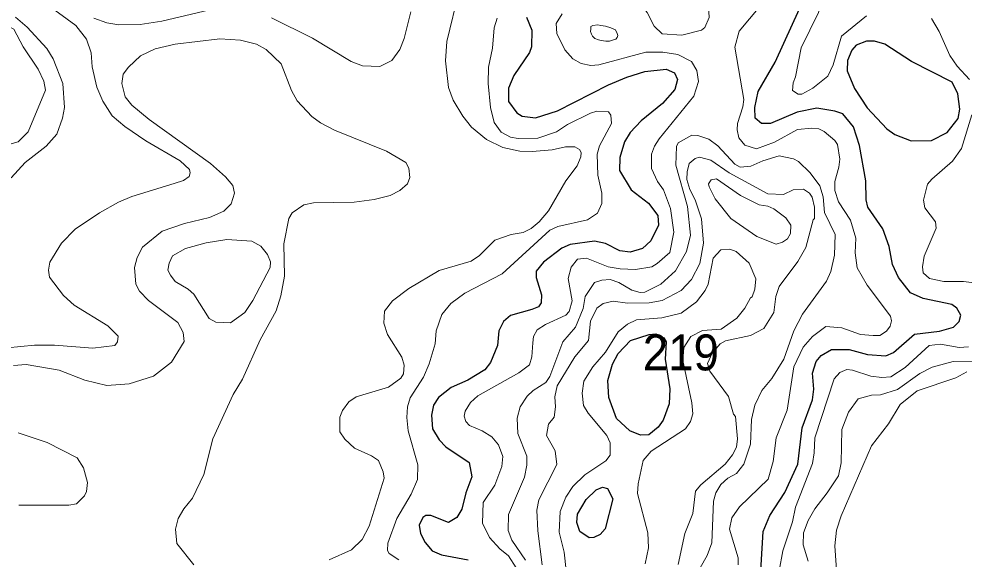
# Model space of a CAD drawing. Extents: x 673.6 to 698.9, y 7012 to 7040.1.
# Drawn here: x 693.283 to 695.387, y 7029.254 to 7030.457 of the extents above; entities that cross this region are included whole.
import ezdxf

# ---------------------------------------------------------------- set-up
doc = ezdxf.new("R2010")
doc.units = 0
doc.header["$LTSCALE"] = 0.032
doc.layers.add('1', color=7, linetype='Continuous', lineweight=25)
doc.layers.add('2', color=7, linetype='Continuous', lineweight=13)
doc.layers.add('21', color=7, linetype='Continuous')

msp = doc.modelspace()

# ---------------------------------------------------------------- linework, layer by layer
at = {"layer": '1'}
for points in [[(695.2404, 7029.8811), (695.2271, 7029.9102), (695.2195, 7029.9504), (695.2061, 7029.9895), (695.1722, 7030.0379), (695.1689, 7030.0543), (695.168, 7030.0959), (695.1542, 7030.1752), (695.1404, 7030.2163), (695.1168, 7030.2455), (695.0992, 7030.2517), (695.0588, 7030.2577), (695.0153, 7030.2493), (694.9557, 7030.2242), (694.9357, 7030.2242), (694.9217, 7030.236), (694.9209, 7030.2597), (694.9283, 7030.2954), (694.9664, 7030.3604), (695.0399, 7030.5223)], [(694.413, 7030.4608), (694.4245, 7030.4319), (694.4237, 7030.3945), (694.4193, 7030.3816), (694.3847, 7030.3309), (694.3727, 7030.3028), (694.3722, 7030.2726), (694.391, 7030.2477), (694.4032, 7030.2401), (694.4324, 7030.2364), (694.4817, 7030.2518), (694.5954, 7030.31), (694.6362, 7030.3274), (694.6763, 7030.3399), (694.7232, 7030.3448), (694.7424, 7030.3365), (694.7488, 7030.3216), (694.7431, 7030.2997), (694.7153, 7030.2685), (694.668, 7030.23), (694.6436, 7030.2039), (694.6304, 7030.1829), (694.6201, 7030.148), (694.6193, 7030.1192), (694.6457, 7030.0761), (694.6844, 7030.0462), (694.7053, 7030.0188), (694.7063, 7029.9975), (694.6891, 7029.9629), (694.6711, 7029.9459), (694.6434, 7029.9373), (694.6201, 7029.9402), (694.5888, 7029.9569), (694.5643, 7029.9618), (694.5099, 7029.9545), (694.4911, 7029.9466), (694.4502, 7029.9153), (694.4345, 7029.8949), (694.4338, 7029.8814), (694.4457, 7029.8423), (694.4452, 7029.8248), (694.4393, 7029.8156), (694.4246, 7029.8096), (694.3769, 7029.7966), (694.3618, 7029.783), (694.3507, 7029.7624), (694.3479, 7029.7298), (694.3327, 7029.6916), (694.3198, 7029.6756), (694.2819, 7029.6523), (694.245, 7029.6362), (694.2164, 7029.614), (694.2059, 7029.597)], [(695.3754, 7029.783), (695.3794, 7029.7975), (695.3703, 7029.8131), (695.3591, 7029.8211), (695.2955, 7029.8346), (695.2674, 7029.8473), (695.2404, 7029.8811)], [(695.2121, 7029.7065), (695.2294, 7029.7139), (695.2759, 7029.7546), (695.3321, 7029.7614), (695.3634, 7029.7703), (695.3754, 7029.783)], [(694.9298, 7029.1529), (694.9397, 7029.3156), (694.954, 7029.3513), (694.9875, 7029.4024), (695.0169, 7029.4655), (695.0265, 7029.5461), (695.0491, 7029.6089), (695.0523, 7029.6324), (695.0492, 7029.6681), (695.0573, 7029.694), (695.0688, 7029.7071), (695.0913, 7029.7211), (695.1312, 7029.7211), (695.1715, 7029.7095), (695.2121, 7029.7065)], [(694.2059, 7029.597), (694.201, 7029.5744), (694.2034, 7029.5439), (694.2182, 7029.5195), (694.2332, 7029.504), (694.2851, 7029.4693)], [(694.2851, 7029.4693), (694.2912, 7029.4373), (694.2776, 7029.4018), (694.269, 7029.3651), (694.2578, 7029.3467), (694.2389, 7029.336), (694.1997, 7029.3512), (694.1888, 7029.351), (694.1818, 7029.3466), (694.1734, 7029.3299), (694.1764, 7029.3111), (694.1872, 7029.2911), (694.2029, 7029.2723), (694.2235, 7029.2633), (694.2828, 7029.2528)]]:
    msp.add_lwpolyline(points, dxfattribs=at)
for points in [[(695.2697, 7030.3618), (695.21, 7030.4007), (695.187, 7030.4072), (695.1694, 7030.4072), (695.1463, 7030.3981), (695.137, 7030.3875), (695.1271, 7030.3642), (695.1263, 7030.341), (695.1428, 7030.3018), (695.1711, 7030.2586), (695.2144, 7030.2123), (695.2326, 7030.1992), (695.269, 7030.185), (695.3138, 7030.186), (695.3489, 7030.2035), (695.3734, 7030.2353), (695.3769, 7030.2559), (695.3728, 7030.2903), (695.3601, 7030.3162)], [(694.7313, 7029.6332), (694.73, 7029.5999), (694.7165, 7029.5634), (694.7054, 7029.5478), (694.6849, 7029.5306), (694.6664, 7029.5297), (694.6427, 7029.5398), (694.6133, 7029.567), (694.5961, 7029.6138), (694.5938, 7029.652), (694.6038, 7029.6878), (694.6168, 7029.712), (694.6442, 7029.7409), (694.6858, 7029.7539), (694.7004, 7029.7553), (694.7183, 7029.7466), (694.7234, 7029.7375), (694.7212, 7029.6989)], [(694.588, 7029.3213), (694.5765, 7029.3092), (694.5625, 7029.3021), (694.5522, 7029.3012), (694.5316, 7029.3157), (694.5248, 7029.3357), (694.5258, 7029.3542), (694.5458, 7029.3871), (694.5675, 7029.4087), (694.5819, 7029.4144), (694.5929, 7029.411), (694.6051, 7029.3883)]]:
    msp.add_lwpolyline(points, close=True, dxfattribs=at)
at = {"layer": '2'}
for points in [[(694.7854, 7030.5647), (694.7787, 7030.5716), (694.7651, 7030.5985), (694.7466, 7030.6193), (694.723, 7030.6378), (694.7085, 7030.6391), (694.681, 7030.6243), (694.6345, 7030.5598), (694.6333, 7030.5417), (694.6369, 7030.5295), (694.6812, 7030.4711), (694.6971, 7030.4404), (694.7149, 7030.4237), (694.7585, 7030.4205), (694.8018, 7030.4318), (694.8093, 7030.4373), (694.8189, 7030.4599), (694.8171, 7030.4986)], [(693.1633, 7030.2541), (693.1448, 7030.291), (693.1344, 7030.3375), (693.1352, 7030.3764), (693.1456, 7030.4115), (693.1544, 7030.4296), (693.1815, 7030.4508), (693.205, 7030.4549), (693.2372, 7030.4517), (693.2715, 7030.4341), (693.2922, 7030.3944), (693.3258, 7030.3448), (693.3384, 7030.3178), (693.3422, 7030.298), (693.3037, 7030.2055), (693.2811, 7030.1828), (693.2573, 7030.1763), (693.2295, 7030.1771), (693.2129, 7030.1872)], [(694.5714, 7030.4434), (694.5606, 7030.4422), (694.556, 7030.4396), (694.5558, 7030.434), (694.5554, 7030.4289), (694.5572, 7030.4227), (694.5596, 7030.4185), (694.565, 7030.4133), (694.573, 7030.4101), (694.5785, 7030.4085), (694.5889, 7030.4069), (694.5973, 7030.4075), (694.6042, 7030.4091), (694.6116, 7030.4117), (694.6148, 7030.4151), (694.6156, 7030.4197), (694.6148, 7030.4245), (694.6104, 7030.4324), (694.6005, 7030.4366), (694.5887, 7030.4404), (694.578, 7030.4424)], [(694.8893, 7030.0638), (694.8357, 7030.1005), (694.824, 7030.0982), (694.8181, 7030.0898), (694.819, 7030.0826), (694.8326, 7030.0564), (694.8672, 7030.0123), (694.9254, 7029.9727), (694.968, 7029.9555), (694.9827, 7029.9596), (694.9933, 7029.967), (695.0006, 7029.979), (695.0013, 7029.9976), (694.9896, 7030.0138), (694.9634, 7030.0341), (694.9497, 7030.04), (694.9306, 7030.0431)], [(693.8215, 7029.9505), (693.801, 7029.962), (693.7458, 7029.9659), (693.6994, 7029.9585), (693.6533, 7029.9453), (693.6249, 7029.9295), (693.6169, 7029.9133), (693.6144, 7029.8972), (693.62, 7029.8863), (693.6307, 7029.8725), (693.6597, 7029.8554), (693.6725, 7029.8442), (693.7066, 7029.7898), (693.7213, 7029.7814), (693.7536, 7029.78), (693.7858, 7029.8031), (693.8034, 7029.8299), (693.8423, 7029.9037), (693.8426, 7029.9163), (693.8362, 7029.932)]]:
    msp.add_lwpolyline(points, close=True, dxfattribs=at)
for points in [[(695.0868, 7030.5912), (695.0848, 7030.5375), (695.0628, 7030.471), (695.0237, 7030.392), (695.0115, 7030.3279), (695.006, 7030.3141)], [(694.2625, 7030.5203), (694.2353, 7030.4061), (694.2321, 7030.3634), (694.2387, 7030.3041), (694.2496, 7030.2755), (694.2708, 7030.2404), (694.2901, 7030.2155), (694.3237, 7030.188), (694.3598, 7030.1702), (694.3975, 7030.1625), (694.4256, 7030.1616), (694.4694, 7030.1655), (694.4997, 7030.1722), (694.5199, 7030.1717), (694.5307, 7030.1659), (694.5346, 7030.1594), (694.5338, 7030.1495), (694.5257, 7030.1299), (694.4999, 7030.0961), (694.4616, 7030.0295), (694.4405, 7030.0051), (694.4228, 7029.9899), (694.4054, 7029.981), (694.3788, 7029.9767), (694.3421, 7029.9643), (694.3082, 7029.9304), (694.2891, 7029.9173), (694.218, 7029.8968), (694.151, 7029.8563), (694.1141, 7029.829), (694.0966, 7029.8062), (694.0954, 7029.7793), (694.1034, 7029.7545), (694.1352, 7029.7038), (694.1401, 7029.6857), (694.1385, 7029.6663), (694.1329, 7029.6566), (694.1053, 7029.6372), (694.0334, 7029.6151), (694.0173, 7029.6046), (694.0028, 7029.585), (693.9972, 7029.5704), (693.9973, 7029.5374), (694.008, 7029.5212), (694.0301, 7029.5013), (694.0678, 7029.4844), (694.0831, 7029.4738), (694.0933, 7029.4488), (694.0957, 7029.4346), (694.0628, 7029.3272), (694.0469, 7029.2981), (694.0229, 7029.2747), (693.9737, 7029.2529)], [(693.2567, 7029.7245), (693.3176, 7029.7301), (693.3624, 7029.7302), (693.4471, 7029.7236), (693.496, 7029.7296), (693.5024, 7029.7376), (693.504, 7029.7502), (693.481, 7029.7736), (693.406, 7029.8198), (693.382, 7029.8408), (693.3511, 7029.8821), (693.3488, 7029.8975), (693.3514, 7029.9152), (693.3775, 7029.9574), (693.4077, 7029.9888), (693.4621, 7030.0251), (693.5045, 7030.0491), (693.5339, 7030.0616), (693.6281, 7030.0903), (693.6489, 7030.0967), (693.6617, 7030.1061), (693.6643, 7030.1139), (693.6623, 7030.1216), (693.6421, 7030.1408), (693.5653, 7030.1852), (693.5187, 7030.2169), (693.4905, 7030.241), (693.4698, 7030.2738), (693.4566, 7030.305), (693.4458, 7030.3497), (693.4433, 7030.381), (693.433, 7030.4113), (693.4098, 7030.4424), (693.3434, 7030.49)], [(693.4499, 7030.4583), (693.4785, 7030.4482), (693.5054, 7030.4435), (693.5524, 7030.4443), (693.6008, 7030.4516), (693.7329, 7030.4829)], [(694.8839, 7029.2411), (694.8839, 7029.257), (694.8642, 7029.3209), (694.8696, 7029.3462), (694.8868, 7029.3708), (694.9504, 7029.4322), (694.9618, 7029.4715), (694.9683, 7029.5241), (694.9931, 7029.5859), (695.0079, 7029.6822), (695.0284, 7029.7258), (695.0494, 7029.7494), (695.079, 7029.772), (695.1144, 7029.7688), (695.1562, 7029.7539), (695.184, 7029.7516), (695.1989, 7029.7523), (695.2141, 7029.7613), (695.2223, 7029.7729), (695.2249, 7029.7845), (695.2232, 7029.795), (695.1709, 7029.8637), (695.1486, 7029.9024), (695.1444, 7029.9361), (695.1459, 7029.9689), (695.1341, 7030.0085), (695.107, 7030.0496), (695.0987, 7030.0748), (695.0986, 7030.0949), (695.1082, 7030.1269), (695.1099, 7030.1445), (695.1045, 7030.1771), (695.0991, 7030.1862), (695.0749, 7030.2061), (695.0635, 7030.2117), (695.048, 7030.2133), (695.0159, 7030.2102), (694.9648, 7030.182), (694.9245, 7030.1674), (694.8985, 7030.176), (694.885, 7030.1919), (694.8814, 7030.2097), (694.8822, 7030.2237), (694.8945, 7030.2609), (694.8962, 7030.2773), (694.8765, 7030.3941), (694.886, 7030.4291), (694.9321, 7030.4842)], [(693.2657, 7030.1029), (693.2964, 7030.1372), (693.3433, 7030.1733), (693.367, 7030.2001), (693.3798, 7030.2356), (693.3842, 7030.2597), (693.3809, 7030.3133), (693.3594, 7030.3678), (693.3453, 7030.3911), (693.3014, 7030.4382), (693.2751, 7030.4604)], [(693.845, 7030.4595), (693.9363, 7030.4138), (694.0225, 7030.3617), (694.0478, 7030.3523), (694.0862, 7030.3506), (694.113, 7030.3645), (694.1307, 7030.3886), (694.14, 7030.4135), (694.1549, 7030.4725)], [(694.1283, 7029.2528), (694.1071, 7029.2663), (694.1031, 7029.2734), (694.104, 7029.2894), (694.1239, 7029.3442), (694.1561, 7029.3988), (694.1698, 7029.4314), (694.1705, 7029.4639), (694.1491, 7029.5399), (694.1459, 7029.5696), (694.1475, 7029.5934), (694.1534, 7029.6134), (694.1834, 7029.6589), (694.1959, 7029.6887), (694.209, 7029.7331), (694.2112, 7029.762), (694.224, 7029.7987), (694.2444, 7029.8235), (694.2751, 7029.8462), (694.3581, 7029.8895), (694.4649, 7029.9861), (694.4827, 7029.9948), (694.5481, 7030.0097), (694.5707, 7030.0246), (694.5806, 7030.0461), (694.5806, 7030.0691), (694.5717, 7030.109), (694.57, 7030.1558), (694.575, 7030.1739), (694.6019, 7030.2236), (694.6004, 7030.2422), (694.5952, 7030.2501), (694.5695, 7030.2511), (694.555, 7030.2472), (694.504, 7030.2219), (694.4796, 7030.2056), (694.4376, 7030.1912), (694.3938, 7030.1904), (694.3773, 7030.1938), (694.3566, 7030.2048), (694.3409, 7030.2262), (694.3325, 7030.2594), (694.3276, 7030.3133), (694.3284, 7030.3493), (694.3366, 7030.3915), (694.3407, 7030.4368), (694.3473, 7030.4586)], [(694.4918, 7030.4679), (694.4787, 7030.4464), (694.4803, 7030.424), (694.4978, 7030.3882), (694.5158, 7030.3678), (694.5346, 7030.3575), (694.5556, 7030.3531), (694.574, 7030.3547), (694.6786, 7030.3825), (694.716, 7030.3826), (694.7498, 7030.3773), (694.7796, 7030.3618), (694.792, 7030.3418), (694.7958, 7030.3177)], [(695.006, 7030.3141), (695.0049, 7030.2971), (695.0175, 7030.2892), (695.0252, 7030.2891), (695.0496, 7030.3022), (695.0834, 7030.3294), (695.0951, 7030.3545), (695.1139, 7030.4184), (695.1691, 7030.4639)], [(695.3139, 7030.4579), (695.3308, 7030.4286), (695.3549, 7030.3756), (695.3714, 7030.3512), (695.3988, 7030.322)], [(693.8723, 7029.9561), (693.8835, 7030.0121), (693.891, 7030.0249), (693.917, 7030.0432), (693.9384, 7030.0474), (694.0292, 7030.049), (694.0735, 7030.0549), (694.109, 7030.0637), (694.1305, 7030.0745), (694.1478, 7030.0899), (694.1532, 7030.1039), (694.1509, 7030.1243), (694.144, 7030.137), (694.1011, 7030.1623), (693.9856, 7030.2092), (693.9544, 7030.2256), (693.9349, 7030.2398), (693.9019, 7030.2746), (693.8895, 7030.2971), (693.8664, 7030.3564), (693.8335, 7030.3886), (693.8118, 7030.4002), (693.7761, 7030.4096), (693.7302, 7030.4122), (693.6306, 7030.4007), (693.586, 7030.3899), (693.5537, 7030.3746), (693.5265, 7030.3492), (693.515, 7030.3334), (693.5116, 7030.3127), (693.5194, 7030.283), (693.5343, 7030.2645), (693.5726, 7030.2328), (693.709, 7030.135), (693.7429, 7030.1051), (693.7593, 7030.0861), (693.7629, 7030.0688), (693.7554, 7030.0448), (693.7388, 7030.0291), (693.7069, 7030.0147), (693.6517, 7030.0012), (693.602, 7029.9841), (693.5581, 7029.9484), (693.546, 7029.9257), (693.5403, 7029.9031), (693.5428, 7029.8659), (693.5512, 7029.8508), (693.5714, 7029.8295), (693.6363, 7029.7808), (693.6487, 7029.7583), (693.6503, 7029.7387), (693.6227, 7029.6926), (693.5824, 7029.6614), (693.5279, 7029.644), (693.4782, 7029.6406), (693.4292, 7029.6527), (693.3726, 7029.675), (693.2993, 7029.6875), (693.2711, 7029.6855)], [(694.7958, 7030.3177), (694.7849, 7030.285), (694.7077, 7030.1901), (694.6972, 7030.1735), (694.6907, 7030.1555), (694.6909, 7030.1236)], [(695.404, 7030.2429), (695.3812, 7030.168), (695.361, 7030.1399), (695.3147, 7030.1002), (695.3053, 7030.0888), (695.2963, 7030.0531), (695.2989, 7030.0362), (695.3232, 7030.0053), (695.3243, 7029.9911), (695.2975, 7029.9285), (695.2939, 7029.9047), (695.2958, 7029.8914), (695.3096, 7029.8792), (695.3412, 7029.8724), (695.3856, 7029.8724), (695.4387, 7029.8656)], [(694.7866, 7029.2127), (694.815, 7029.262), (694.8255, 7029.2901), (694.8288, 7029.3833), (694.8341, 7029.402), (694.8455, 7029.4206), (694.8611, 7029.4345), (694.8804, 7029.4448), (694.8967, 7029.4652), (694.9109, 7029.51), (694.9133, 7029.5647), (694.9207, 7029.5971), (694.9366, 7029.6293), (694.9585, 7029.6563), (694.9851, 7029.6993), (695.0078, 7029.7627), (695.0268, 7029.7991), (695.0806, 7029.873), (695.09, 7029.8942), (695.0985, 7029.9307), (695.0998, 7029.9768), (695.076, 7030.0256), (695.0728, 7030.0605), (695.0654, 7030.0851), (695.0438, 7030.1141), (695.0178, 7030.1393), (695.0073, 7030.1452), (694.9751, 7030.1517), (694.9386, 7030.1409), (694.912, 7030.129), (694.8879, 7030.1264), (694.8767, 7030.1335), (694.8384, 7030.1743), (694.8185, 7030.1888), (694.7942, 7030.1971), (694.7805, 7030.1977), (694.7499, 7030.1808), (694.7467, 7030.173), (694.745, 7030.1308), (694.7712, 7030.0391), (694.7778, 7029.975), (694.7689, 7029.9392), (694.744, 7029.8962), (694.7115, 7029.8662), (694.6763, 7029.8487), (694.6654, 7029.8477), (694.6474, 7029.853), (694.6178, 7029.8701), (694.5987, 7029.8764), (694.58, 7029.8754), (694.5641, 7029.8696), (694.543, 7029.8389), (694.5385, 7029.812), (694.5219, 7029.7703), (694.4937, 7029.7379), (694.4643, 7029.6605), (694.4555, 7029.6472), (694.4272, 7029.6292), (694.4138, 7029.6167), (694.3982, 7029.5934), (694.392, 7029.5679), (694.3931, 7029.5341), (694.4137, 7029.4836), (694.4137, 7029.4632), (694.4084, 7029.4365), (694.3722, 7029.3532), (694.3719, 7029.3176), (694.3803, 7029.2965), (694.4104, 7029.2518)], [(694.4474, 7029.2412), (694.4377, 7029.3169), (694.436, 7029.3628), (694.4404, 7029.3862), (694.4803, 7029.4651), (694.4766, 7029.4955), (694.4574, 7029.5292), (694.4616, 7029.5542), (694.4739, 7029.5701), (694.477, 7029.593), (694.4755, 7029.6155), (694.4812, 7029.6402), (694.5202, 7029.7044), (694.5506, 7029.7409), (694.5551, 7029.7841), (694.5691, 7029.813), (694.583, 7029.8233), (694.6052, 7029.8287), (694.6378, 7029.8239), (694.6856, 7029.825), (694.7149, 7029.8299), (694.7567, 7029.852), (694.7799, 7029.8764), (694.7987, 7029.9121), (694.8065, 7029.9573), (694.8023, 7030.0116), (694.7877, 7030.0539), (694.776, 7030.0773), (694.7698, 7030.0992), (694.77, 7030.1162), (694.775, 7030.1348), (694.7877, 7030.1457), (694.7976, 7030.1492), (694.8227, 7030.1424), (694.864, 7030.1141), (694.9497, 7030.0673), (694.9845, 7030.0655), (695.0063, 7030.076), (695.0295, 7030.0775), (695.0427, 7030.0691), (695.0487, 7030.0597), (695.0539, 7030.0375), (695.0539, 7030.0123), (695.0506, 7030.0092), (695.0346, 7029.9476), (695.0169, 7029.9169), (694.9749, 7029.8613), (694.9677, 7029.839), (694.9635, 7029.8028), (694.941, 7029.7678), (694.9112, 7029.7517), (694.8554, 7029.74), (694.8436, 7029.7334), (694.826, 7029.7127), (694.8153, 7029.6898), (694.8205, 7029.6724), (694.8624, 7029.6159), (694.8736, 7029.5771), (694.8779, 7029.5715), (694.8821, 7029.5218), (694.8798, 7029.5032), (694.8713, 7029.4866), (694.8545, 7029.4658), (694.8004, 7029.4198), (694.7887, 7029.4054), (694.7826, 7029.356), (694.7651, 7029.3113), (694.75, 7029.2424)], [(694.6909, 7030.1236), (694.7039, 7030.0951), (694.7175, 7030.0759), (694.7334, 7030.0346), (694.7408, 7029.9823), (694.7317, 7029.9365), (694.7038, 7029.9119), (694.6915, 7029.9051), (694.6549, 7029.8987), (694.6213, 7029.9001), (694.5945, 7029.905), (694.5465, 7029.9239), (694.5259, 7029.922), (694.512, 7029.9042), (694.5052, 7029.8788), (694.5146, 7029.8291), (694.5073, 7029.8051), (694.5002, 7029.7969), (694.4547, 7029.7765), (694.4362, 7029.7646), (694.4282, 7029.7498), (694.427, 7029.7356), (694.4245, 7029.7042), (694.4194, 7029.6867), (694.3954, 7029.6689), (694.3043, 7029.618), (694.2883, 7029.603), (694.2758, 7029.5837), (694.2741, 7029.5723), (694.2776, 7029.5606), (694.2855, 7029.5519), (694.3143, 7029.5395), (694.3352, 7029.526), (694.3505, 7029.5087), (694.3596, 7029.4826), (694.3579, 7029.4603), (694.3422, 7029.4185), (694.3162, 7029.3805), (694.3144, 7029.3344), (694.3304, 7029.3022), (694.3534, 7029.2769), (694.3727, 7029.2614), (694.3895, 7029.2348)], [(693.6719, 7029.2417), (693.634, 7029.2892), (693.6314, 7029.3206), (693.6376, 7029.3446), (693.65, 7029.3659), (693.6691, 7029.3895), (693.6946, 7029.4422), (693.7147, 7029.5221), (693.7598, 7029.6204), (693.7802, 7029.6545), (693.8198, 7029.742), (693.8557, 7029.8071), (693.8656, 7029.8399), (693.8738, 7029.8839), (693.8723, 7029.9561)], [(694.5009, 7029.2289), (694.4967, 7029.2699), (694.4853, 7029.3144), (694.4873, 7029.3598), (694.5002, 7029.392), (694.5157, 7029.4156), (694.5428, 7029.4417), (694.5894, 7029.4729), (694.5988, 7029.4857), (694.5987, 7029.5129), (694.5915, 7029.5293), (694.5502, 7029.5787), (694.5396, 7029.5962), (694.5362, 7029.6232), (694.5399, 7029.6505), (694.56, 7029.6825), (694.5886, 7029.7151), (694.6163, 7029.7599), (694.6375, 7029.7774), (694.6578, 7029.7868), (694.7141, 7029.791), (694.7568, 7029.802), (694.7912, 7029.8266), (694.8105, 7029.8522), (694.8171, 7029.8662), (694.8279, 7029.9244), (694.845, 7029.9423), (694.8649, 7029.9438), (694.8792, 7029.9387), (694.9085, 7029.9131), (694.9231, 7029.8778), (694.9208, 7029.8551), (694.9151, 7029.8381), (694.9109, 7029.8358), (694.8988, 7029.8126), (694.8808, 7029.7904), (694.8456, 7029.7662), (694.8045, 7029.763), (694.7784, 7029.7496), (694.763, 7029.7249), (694.7606, 7029.6961), (694.781, 7029.6022), (694.7825, 7029.5777), (694.7776, 7029.5603), (694.7665, 7029.5439), (694.6899, 7029.4943), (694.6723, 7029.4737), (694.6609, 7029.4216), (694.6596, 7029.4003), (694.6826, 7029.3124), (694.6841, 7029.2795), (694.6771, 7029.2436)], [(695.3962, 7029.7269), (695.3757, 7029.7253), (695.3341, 7029.7326), (695.309, 7029.7296), (695.2555, 7029.6804), (695.2236, 7029.6602), (695.2032, 7029.6587), (695.1787, 7029.6616), (695.1385, 7029.6748), (695.1257, 7029.676), (695.1099, 7029.6693), (695.0975, 7029.6553), (695.0543, 7029.5241), (695.0532, 7029.4906), (695.049, 7029.4672), (695.0111, 7029.3699), (695.0045, 7029.337), (694.9832, 7029.2729), (694.9751, 7029.228)], [(695.0397, 7029.2498), (695.0286, 7029.2858), (695.0293, 7029.3126), (695.0396, 7029.34), (695.0544, 7029.3663), (695.0822, 7029.4016), (695.1068, 7029.4399), (695.1131, 7029.4685), (695.1148, 7029.5424), (695.1291, 7029.5813), (695.1508, 7029.6107), (695.1802, 7029.6192), (695.2005, 7029.6202), (695.2382, 7029.6317), (695.2883, 7029.6674), (695.3159, 7029.6811), (695.3623, 7029.6939), (695.4204, 7029.6949)], [(695.3926, 7029.6713), (695.3682, 7029.6578), (695.2822, 7029.6288), (695.2445, 7029.5986), (695.2182, 7029.5554), (695.1805, 7029.5066), (695.113, 7029.3502), (695.1024, 7029.3189), (695.0992, 7029.2836), (695.1032, 7029.2194)], [(693.2809, 7029.5352), (693.3456, 7029.5135), (693.4124, 7029.4799), (693.4268, 7029.4574), (693.4358, 7029.4248), (693.4334, 7029.4047), (693.4291, 7029.3947), (693.411, 7029.3773), (693.3936, 7029.3744), (693.2825, 7029.3741)]]:
    msp.add_lwpolyline(points, dxfattribs=at)

# ---------------------------------------------------------------- texts
at = {"layer": '21', "width": 0.95}
msp.add_text('219', height=0.08, dxfattribs=at).set_placement((694.6715, 7029.6743))

doc.saveas('drawing.dxf')
